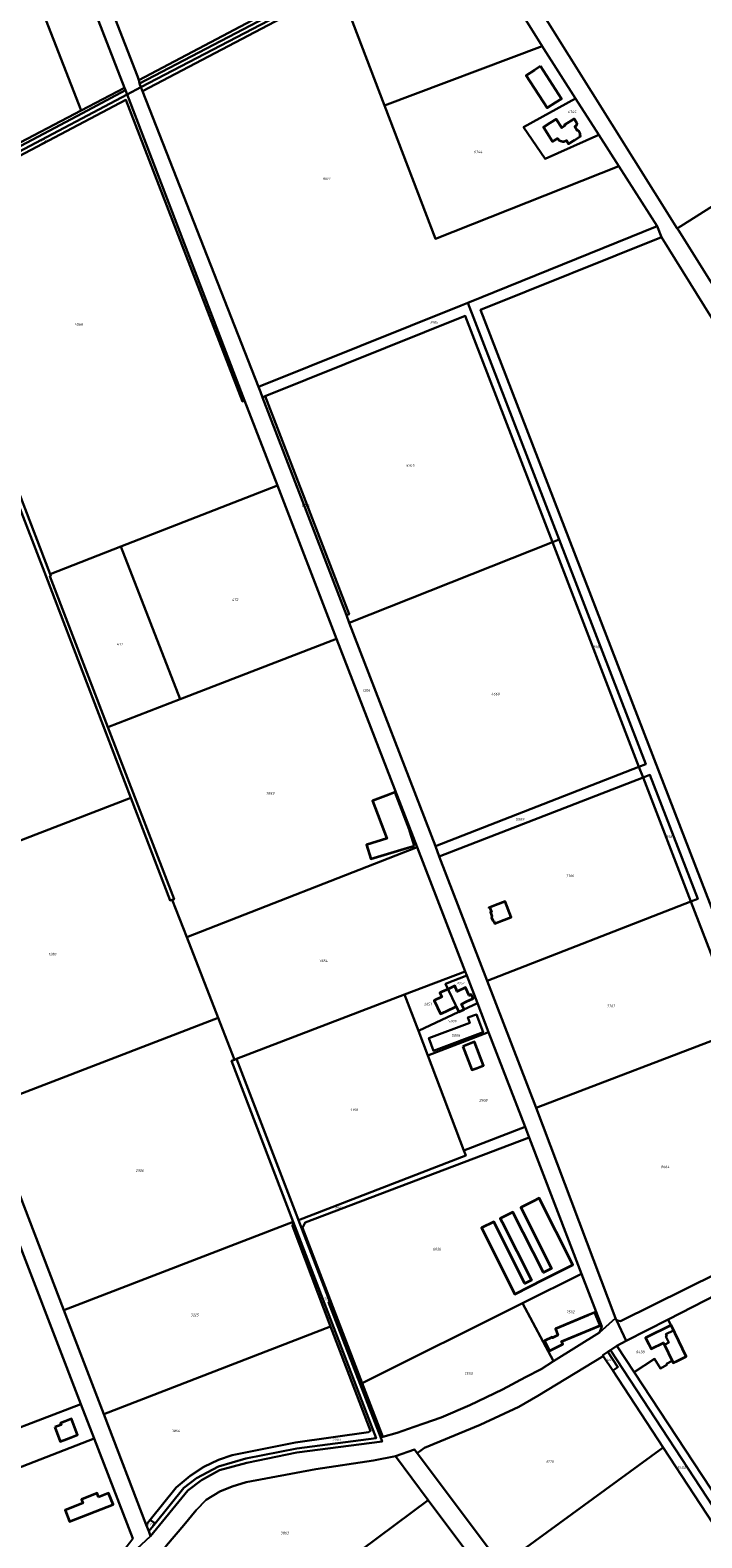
# Model space of a CAD drawing. Extents: x 177930 to 190767, y 381068 to 392034.
# Tile 274 of 318: x 185947 to 186412, y 386787 to 387832. Entities that reach past the tile are written whole.
import ezdxf
from ezdxf.enums import TextEntityAlignment as Align

# ---------------------------------------------------------------- set-up
doc = ezdxf.new("R2010")
doc.units = 0
for name, color, linetype, lineweight in [('B-XX-KG-GRENS_PERCEEL-GV', 150, 'Continuous', 25), ('B-XX-KG-GRENS_PERCEEL-S', 150, 'Continuous', 25), ('B-XX-OG-BEBOUWING-G', 7, 'Continuous', 35)]:
    doc.layers.add(name, color=color, linetype=linetype, lineweight=lineweight)
doc.styles.add('NLCS-ISO', font='NLCS-ISO.ttf', dxfattribs={"height": 1.8})

# ---------------------------------------------------------------- blocks, each defined once
blk = doc.blocks.new('SKG-PERCEELNUMMER-SO')
at = {"layer": 'DefPoints'}
blk.add_point((0, 0), dxfattribs=at)
at = {"style": 'NLCS-ISO', "oblique": 10, "flags": 1}
blk.add_attdef('GEMEENTECODE', text='', height=1.8, dxfattribs=at).set_placement((-0.5, 2.6), align=Align.MIDDLE_RIGHT)
at = {"style": 'NLCS-ISO', "oblique": 10}
blk.add_attdef('PERCEELNUMMER', text='', height=1.8, dxfattribs=at).set_placement((0, 0), align=Align.MIDDLE_CENTER)
at = {"style": 'NLCS-ISO', "oblique": 10, "flags": 1}
blk.add_attdef('SECTIE', text='', height=1.8, dxfattribs=at).set_placement((0.5, 2.5), align=Align.MIDDLE_LEFT)

msp = doc.modelspace()

# ---------------------------------------------------------------- linework, layer by layer
at = {"layer": 'B-XX-KG-GRENS_PERCEEL-GV'}
for points in [[(186436.119, 388008.09), (186342.115, 387958.201), (186339.005, 387955.035), (186333.39, 387948.042), (186260.443, 387910.187), (186395.24, 387694.904), (186565.496, 387802.465), (186545.93, 387833.552), (186437.836, 388007.76)], [(186021.984, 387797.593), (186241.377, 387913.704), (186215.618, 387954.805), (186208.92, 387951.304), (186005.706, 387845.097), (186004.155, 387844.286), (186021.107, 387800.443)], [(186012.111, 387792.432), (186012.807, 387790.639), (186013.9, 387787.824), (186023.438, 387792.871), (186022.641, 387795.458), (186021.984, 387797.593), (186021.107, 387800.443), (186004.155, 387844.286), (185996.153, 387864.98), (185977.965, 387912.019), (185971.683, 387908.341), (185967.974, 387906.165)], [(186241.377, 387913.704), (186021.984, 387797.593), (186022.641, 387795.458), (186243.113, 387910.935)], [(186243.113, 387910.935), (186022.641, 387795.458), (186023.438, 387792.871), (186244.721, 387908.369)], [(186247.745, 387907.628), (186246.654, 387909.378), (186244.721, 387908.369), (186023.438, 387792.871), (186024.596, 387789.915), (186134.637, 387847.825), (186161.248, 387861.895)], [(186161.248, 387861.895), (186192.426, 387780.193), (186301.537, 387821.325), (186247.745, 387907.628)], [(185982.204, 387776.687), (186012.111, 387792.432), (185967.974, 387906.165), (185938.509, 387888.88)], [(185839.327, 387705.707), (185846.608, 387711.898), (185855.169, 387710.053), (185930.685, 387749.563), (185982.204, 387776.687), (185938.509, 387888.88), (185778.705, 387795.134), (185798.897, 387743.56), (185686.52, 387683.046), (185704.479, 387636.286), (185768.174, 387670.255), (185828.844, 387702.447), (185838.717, 387705.189)], [(186354.668, 387738.084), (186227.78, 387687.549), (186192.426, 387780.193), (186161.248, 387861.895), (186134.637, 387847.825), (186024.596, 387789.915), (186104.916, 387584.986), (186245.509, 387641.493), (186250.147, 387643.36), (186381.201, 387696.54)], [(186301.537, 387821.325), (186192.426, 387780.193), (186227.78, 387687.549), (186354.668, 387738.084), (186340.862, 387759.703), (186303.615, 387742.999), (186288.709, 387765.041), (186324.773, 387784.895), (186302.805, 387819.292)], [(186396.036, 387693.632), (186533.99, 387473.248), (186705.049, 387581.351), (186703.575, 387582.993), (186653.241, 387662.919), (186599.236, 387748.855), (186565.496, 387802.465), (186395.24, 387694.904)], [(186012.111, 387792.432), (185982.204, 387776.687), (185930.685, 387749.563), (185855.169, 387710.053), (185855.545, 387709.972), (185858.952, 387709.237), (185982.928, 387774.83), (186012.807, 387790.639)], [(186248.227, 387179.687), (186249.322, 387176.851), (186256.735, 387157.652), (186264.513, 387137.509), (186289.854, 387071.879), (186292.631, 387064.663), (186328.857, 386970.15), (186342.87, 386933.592), (186341.429, 386929.373), (186352.511, 386939.39), (186302.152, 387072.953), (186297.477, 387085.091), (186263.56, 387173.152), (186230.302, 387259.502), (186227.57, 387266.594), (186167.907, 387421.501), (186165.919, 387426.66), (186107.74, 387577.715), (186106.286, 387581.491), (186104.916, 387584.986), (186024.596, 387789.915), (186023.438, 387792.871), (186013.9, 387787.824), (186095.413, 387575.472), (186118.111, 387516.664), (186159.157, 387410.365), (186214.914, 387265.962)], [(186012.807, 387790.639), (185982.928, 387774.83), (185858.952, 387709.237), (185863.509, 387708.254), (186013.9, 387787.824)], [(185863.509, 387708.254), (185864.497, 387705.676), (186013.04, 387784.055), (186093.927, 387574.802), (186095.413, 387575.472), (186013.9, 387787.824)], [(186009.621, 387474.338), (186118.111, 387516.664), (186095.413, 387575.472), (186093.927, 387574.802), (186013.04, 387784.055), (185864.497, 387705.676), (185886.517, 387648.247), (185886.804, 387648.376), (185899.612, 387618.458), (185898.218, 387617.727), (185960.536, 387455.189)], [(186340.862, 387759.703), (186324.773, 387784.895), (186288.709, 387765.041), (186303.615, 387742.999)], [(186491.161, 387004.292), (186491.676, 387002.959), (186502.248, 387008.201), (186258.888, 387638.468), (186384.253, 387688.893), (186381.201, 387696.54), (186250.147, 387643.36), (186313.385, 387479.082), (186373.354, 387323.296), (186368.694, 387321.484), (186371.496, 387314.205), (186376.159, 387316.011), (186409.373, 387229.989), (186404.714, 387228.174), (186439.071, 387139.198)], [(186737.933, 387125.052), (186522.604, 387466.053), (186384.253, 387688.893), (186258.888, 387638.468), (186502.248, 387008.201)], [(186313.385, 387479.082), (186250.147, 387643.36), (186245.509, 387641.493), (186104.916, 387584.986), (186106.286, 387581.491), (186107.74, 387577.715), (186109.625, 387578.473), (186248.311, 387634.214), (186308.736, 387477.242)], [(186165.919, 387426.66), (186167.907, 387421.501), (186308.736, 387477.242), (186248.311, 387634.214), (186109.625, 387578.473), (186167.815, 387427.388)], [(186109.625, 387578.473), (186107.74, 387577.715), (186165.919, 387426.66), (186167.815, 387427.388)], [(185808.418, 387365.675), (185831.964, 387375.153), (185836.566, 387363.876), (185850.232, 387369.453), (185855.608, 387355.879), (185841.998, 387350.567), (185843.056, 387347.975), (185819.019, 387338.074), (185857.225, 387238.602), (186016.581, 387300.11), (185957.764, 387453.497), (185935.601, 387510.984), (185776.517, 387448.734)], [(186009.621, 387474.338), (186050.795, 387368.37), (186159.157, 387410.365), (186118.111, 387516.664)], [(186308.736, 387477.242), (186368.694, 387321.484), (186373.354, 387323.296), (186313.385, 387479.082)], [(186009.621, 387474.338), (185960.536, 387455.189), (185961.009, 387453.957), (185960.361, 387453.665), (186000.701, 387348.956), (186050.795, 387368.37)], [(186167.907, 387421.501), (186227.57, 387266.594), (186368.694, 387321.484), (186308.736, 387477.242)], [(186000.701, 387348.956), (186046.619, 387229.768), (186045.25, 387229.372), (186055.284, 387203.578), (186214.914, 387265.962), (186159.157, 387410.365), (186050.795, 387368.37)], [(186368.694, 387321.484), (186227.57, 387266.594), (186230.302, 387259.502), (186371.496, 387314.205)], [(186230.302, 387259.502), (186263.56, 387173.152), (186404.714, 387228.174), (186371.496, 387314.205)], [(186404.714, 387228.174), (186409.373, 387229.989), (186376.159, 387316.011), (186371.496, 387314.205)], [(185857.225, 387238.602), (185916.019, 387085.526), (186077.073, 387147.569), (186055.284, 387203.578), (186045.25, 387229.372), (186043.86, 387228.97), (186016.581, 387300.11)], [(186248.227, 387179.687), (186214.914, 387265.962), (186055.284, 387203.578), (186077.073, 387147.569), (186088.375, 387118.515), (186089.801, 387119.061), (186206.196, 387163.603)], [(186263.56, 387173.152), (186297.477, 387085.091), (186439.071, 387139.198), (186404.714, 387228.174)], [(186248.227, 387179.687), (186206.196, 387163.603), (186215.804, 387138.415), (186243.886, 387151.613), (186234.696, 387171.03), (186249.322, 387176.851)], [(186249.322, 387176.851), (186234.696, 387171.03), (186243.886, 387151.613), (186256.735, 387157.652)], [(186215.804, 387138.415), (186206.196, 387163.603), (186089.801, 387119.061), (186131.395, 387010.83), (186132.766, 387007.262), (186248.768, 387052.001), (186247.371, 387055.662), (186222.306, 387121.37)], [(186215.804, 387138.415), (186222.306, 387121.37), (186264.513, 387137.509), (186256.735, 387157.652), (186243.886, 387151.613)], [(186077.073, 387147.569), (185916.019, 387085.526), (185970.064, 386944.814), (186129.083, 387006.18), (186086.381, 387117.752), (186088.375, 387118.515)], [(186226.294, 387124.74), (186223.066, 387133.419), (186251.481, 387144.016), (186250.028, 387147.795), (186256.014, 387149.936), (186260.662, 387137.502)], [(186256.014, 387149.936), (186250.028, 387147.795), (186251.481, 387144.016), (186223.066, 387133.419), (186226.294, 387124.74), (186260.662, 387137.502)], [(186264.513, 387137.509), (186222.306, 387121.37), (186247.371, 387055.662), (186289.854, 387071.879)], [(186352.511, 386939.39), (186353.164, 386937.969), (186355.809, 386937.183), (186491.161, 387004.292), (186439.071, 387139.198), (186297.477, 387085.091), (186302.152, 387072.953)], [(186028.941, 386791.521), (186030.275, 386788.047), (186055.952, 386819.816), (186065.555, 386826.935), (186078.057, 386833.8), (186097.034, 386838.901), (186131.643, 386846.143), (186190.679, 386853.804), (186189.477, 386856.931), (186153.57, 386950.286), (186154.538, 386950.61), (186132.766, 387007.262), (186131.395, 387010.83), (186089.801, 387119.061), (186088.375, 387118.515), (186086.381, 387117.752), (186129.083, 387006.18), (186186.5, 386856.158), (186131.525, 386848.878), (186096.161, 386842.076), (186077.3, 386836.471), (186061.979, 386828.446), (186053.344, 386821.652), (186033.351, 386796.967)], [(186289.854, 387071.879), (186247.371, 387055.662), (186248.768, 387052.001), (186132.766, 387007.262), (186154.538, 386950.61), (186153.57, 386950.286), (186189.477, 386856.931), (186191.218, 386857.059), (186176.932, 386894.226), (186135.496, 387002.034), (186137.322, 387005.646), (186292.631, 387064.663)], [(186176.932, 386894.226), (186288.068, 386949.766), (186328.857, 386970.15), (186292.631, 387064.663), (186137.322, 387005.646), (186135.496, 387002.034)], [(185795.073, 386876.521), (185793.125, 386875.789), (185767.983, 386866.33), (185750.088, 386909.974), (185736.309, 386943.579), (185722.842, 386938.418), (185731.856, 386918.161), (185689.139, 386900.235), (185681.037, 386922.395), (185604.071, 386892.897), (185608.886, 386880.328), (185656.631, 386756.296), (185819.704, 386818.374), (185789.785, 386901.566), (185792.141, 386902.465), (185822.276, 386818.646), (185981.956, 386879.781), (185928.864, 387017.38), (185773.264, 386957.742), (185785.92, 386924.063), (185791.32, 386909.694), (185790.629, 386909.415), (185786.027, 386907.55), (185783.644, 386906.584)], [(185997.742, 386872.752), (186154.984, 386933.626), (186128.456, 387003.321), (186129.083, 387006.18), (185970.064, 386944.814)], [(186029.972, 386799.379), (186033.351, 386796.967), (186053.344, 386821.652), (186061.979, 386828.446), (186077.3, 386836.471), (186096.161, 386842.076), (186131.525, 386848.878), (186186.5, 386856.158), (186129.083, 387006.18), (186128.456, 387003.321), (186154.984, 386933.626), (186182.522, 386861.28), (186181.25, 386860.148), (186130.553, 386853.013), (186086.702, 386844.28), (186077.346, 386841.065), (186067.061, 386836.204), (186057.536, 386829.9), (186048.032, 386821.822)], [(186453.929, 386767.262), (186632.453, 386902.007), (186577.424, 386989.49), (186499.952, 386946.69), (186499.518, 386947.54), (186472.214, 386931.868), (186463.732, 386926.992), (186460.14, 386925.143), (186460.096, 386925.12), (186439.806, 386964.53), (186388.875, 386938.476), (186392.638, 386930.732), (186387.394, 386928.184), (186387.989, 386926.961), (186387.191, 386926.537), (186389.407, 386922.363), (186386.321, 386920.89), (186391.629, 386909.772), (186387.688, 386907.623), (186388.099, 386906.879), (186383.648, 386904.425), (186379.415, 386911.006), (186365.352, 386901.961)], [(186288.068, 386949.766), (186309.434, 386909.407), (186341.429, 386929.373), (186342.87, 386933.592), (186328.857, 386970.15)], [(186176.932, 386894.226), (186191.218, 386857.059), (186201.144, 386859.751), (186212.991, 386863.866), (186219.629, 386866.191), (186231.527, 386870.441), (186251.413, 386878.963), (186274.122, 386889.873), (186290.008, 386898.376), (186300.825, 386904.035), (186309.434, 386909.407), (186288.068, 386949.766)], [(186388.875, 386938.476), (186359.777, 386923.591), (186353.382, 386920.165), (186365.352, 386901.961), (186379.415, 386911.006), (186383.648, 386904.425), (186388.099, 386906.879), (186387.688, 386907.623), (186391.629, 386909.772), (186386.321, 386920.89), (186389.407, 386922.363), (186387.191, 386926.537), (186387.989, 386926.961), (186387.394, 386928.184), (186392.638, 386930.732)], [(186029.972, 386799.379), (186048.032, 386821.822), (186057.536, 386829.9), (186067.061, 386836.204), (186077.346, 386841.065), (186086.702, 386844.28), (186130.553, 386853.013), (186181.25, 386860.148), (186182.522, 386861.28), (186154.984, 386933.626), (185997.742, 386872.752), (186027.231, 386795.972)], [(186347.076, 386915.997), (186343.532, 386913.655), (186343.95, 386913.015), (186350.538, 386902.933), (186354.016, 386905.361)], [(186347.076, 386915.997), (186354.016, 386905.361), (186350.538, 386902.933), (186385.418, 386849.553), (186428.32, 386783.896), (186433.65, 386787.761), (186348.905, 386917.206)], [(186477.02, 386721.514), (186517.865, 386659.125), (186522.716, 386662.656), (186522.641, 386662.77), (186453.929, 386767.262), (186365.352, 386901.961), (186353.382, 386920.165), (186348.905, 386917.206), (186433.65, 386787.761)], [(186343.95, 386913.015), (186298.553, 386885.409), (186285.393, 386877.854), (186258.532, 386865.38), (186219.99, 386849.485), (186214.855, 386845.8), (186273.519, 386767.762), (186385.418, 386849.553), (186350.538, 386902.933)], [(185991.192, 386855.845), (185981.956, 386879.781), (185822.276, 386818.646), (185831.839, 386793.846)], [(185831.839, 386793.846), (185895.643, 386628.412), (186017.946, 386786.507), (185991.192, 386855.845)], [(186199.882, 386843.555), (186184.816, 386840.598), (186144.699, 386834.607), (186096.522, 386825.489), (186086.797, 386822.66), (186078.212, 386819.205), (186068.77, 386813.305), (186061.796, 386806.229), (186053.315, 386795.888), (186041.331, 386781.783), (186034.313, 386772.16), (186082.203, 386708.309), (186222.641, 386813.141)], [(186428.32, 386783.896), (186385.418, 386849.553), (186273.519, 386767.762), (186320.281, 386705.558)], [(186222.641, 386813.141), (186082.203, 386708.309), (186149.458, 386618.638), (186290.266, 386722.771)], [(186027.231, 386795.972), (186028.941, 386791.521), (186033.351, 386796.967), (186029.972, 386799.379)]]:
    msp.add_lwpolyline(points, close=True, dxfattribs=at)
for points in [[(186247.745, 387907.628), (186301.537, 387821.325), (186302.805, 387819.292), (186324.773, 387784.895), (186340.862, 387759.703), (186354.668, 387738.084), (186381.201, 387696.54), (186384.253, 387688.893), (186522.604, 387466.053)], [(186533.99, 387473.248), (186396.036, 387693.632), (186395.24, 387694.904), (186260.443, 387910.187)], [(185935.601, 387510.984), (185957.764, 387453.497), (186016.581, 387300.11), (186043.86, 387228.97), (186045.25, 387229.372), (186046.619, 387229.768), (186000.701, 387348.956), (185960.361, 387453.665), (185961.009, 387453.957), (185960.536, 387455.189), (185898.218, 387617.727)], [(186020.66, 386779.472), (186030.275, 386788.047), (186028.941, 386791.521), (186027.231, 386795.972), (185997.742, 386872.752), (185970.064, 386944.814), (185916.019, 387085.526)], [(185928.864, 387017.38), (185981.956, 386879.781), (185991.192, 386855.845), (186017.946, 386786.507)], [(186491.161, 387004.292), (186355.809, 386937.183), (186353.164, 386937.969), (186359.777, 386923.591), (186388.875, 386938.476), (186439.806, 386964.53)], [(186041.331, 386781.783), (186053.315, 386795.888), (186061.796, 386806.229), (186068.77, 386813.305), (186078.212, 386819.205), (186086.797, 386822.66), (186096.522, 386825.489), (186144.699, 386834.607), (186184.816, 386840.598), (186199.882, 386843.555), (186213.02, 386848.241), (186214.855, 386845.8), (186219.99, 386849.485), (186258.532, 386865.38), (186285.393, 386877.854), (186298.553, 386885.409), (186343.95, 386913.015), (186343.532, 386913.655), (186347.076, 386915.997), (186348.905, 386917.206), (186353.382, 386920.165), (186359.777, 386923.591), (186353.164, 386937.969), (186352.511, 386939.39), (186341.429, 386929.373), (186309.434, 386909.407), (186300.825, 386904.035), (186290.008, 386898.376), (186274.122, 386889.873), (186251.413, 386878.963), (186231.527, 386870.441), (186219.629, 386866.191), (186212.991, 386863.866), (186201.144, 386859.751), (186191.218, 386857.059), (186189.477, 386856.931), (186190.679, 386853.804), (186131.643, 386846.143), (186097.034, 386838.901), (186078.057, 386833.8), (186065.555, 386826.935), (186055.952, 386819.816), (186030.275, 386788.047), (186020.66, 386779.472)], [(186413.606, 386580.703), (186373.974, 386634.091), (186371.363, 386637.608), (186367.619, 386642.588), (186320.281, 386705.558), (186273.519, 386767.762), (186214.855, 386845.8), (186213.02, 386848.241), (186199.882, 386843.555), (186222.641, 386813.141), (186290.266, 386722.771), (186330.188, 386669.42), (186362.658, 386626.029), (186364.016, 386624.215), (186365.669, 386622.006), (186366.998, 386620.231), (186441.264, 386520.985)]]:
    msp.add_lwpolyline(points, dxfattribs=at)
at = {"layer": 'B-XX-OG-BEBOUWING-G'}
for points in [[(186300.549, 387807.302), (186296.351, 387804.59), (186290.618, 387800.892), (186305.159, 387778.385), (186310.879, 387782.092), (186315.083, 387784.81)], [(186324.776, 387765.845), (186325.382, 387766.295), (186325.731, 387766.963), (186325.753, 387767.718), (186325.444, 387768.406), (186323.851, 387770.92), (186317.115, 387766.702), (186317.424, 387766.122), (186315.158, 387764.633), (186311.376, 387770.632), (186307.146, 387767.965), (186302.502, 387765.037), (186308.786, 387755.069), (186312.211, 387757.228), (186312.569, 387756.68), (186313.245, 387756.028), (186314.409, 387755.48), (186315.817, 387755.157), (186316.71, 387755.214), (186317.846, 387755.495), (186318.543, 387755.732), (186319.914, 387753.558), (186324.041, 387756.162), (186328.27, 387758.83), (186327.87, 387759.56), (186327.96, 387760.4), (186326.66, 387762.44), (186325.84, 387762.71), (186324.13, 387765.42)], [(186264.693, 387223.494), (186265.38, 387223.747), (186266.391, 387221.089), (186265.711, 387220.825), (186266.797, 387217.98), (186266.502, 387217.081), (186267.323, 387214.963), (186268.119, 387214.47), (186268.703, 387213.018), (186273.374, 387214.803), (186280.151, 387217.393), (186276.033, 387228.174), (186269.248, 387225.583), (186264.577, 387223.799)], [(186246.726, 387127.767), (186252.896, 387111.377), (186256.221, 387112.629), (186260.899, 387114.392), (186254.731, 387130.781), (186250.051, 387129.021)], [(186295.07, 387020.17), (186286.717, 387015.961), (186308.012, 386973.7), (186302.467, 386970.901), (186281.28, 387012.856), (186272.498, 387008.42), (186273.795, 387005.851), (186294.116, 386965.611), (186289.669, 386963.366), (186268.051, 387006.175), (186259.514, 387001.864), (186282.686, 386955.978), (186303.011, 386966.242), (186309.987, 386969.781), (186318.34, 386973.99), (186322.809, 386976.238), (186299.541, 387022.422)], [(186395.342, 386909.793), (186401.412, 386912.69), (186396.222, 386923.365), (186390.889, 386934.334), (186373.237, 386925.748), (186375.426, 386921.248), (186377.039, 386917.935), (186385.718, 386922.153), (186392.31, 386908.346)], [(185963.864, 386863.653), (185967.584, 386853.83), (185972.011, 386855.506), (185974.87, 386856.59), (185979.549, 386858.357), (185975.361, 386869.432), (185970.68, 386867.659), (185967.82, 386866.575), (185968.292, 386865.329)], [(185994.171, 386815.278), (185993.169, 386817.855), (185982.263, 386813.612), (185983.291, 386810.917), (185970.934, 386806.204), (185974.029, 386798.248), (186004.23, 386809.997), (186001.123, 386817.982)]]:
    msp.add_lwpolyline(points, close=True, dxfattribs=at)
for points in [[(186199.69, 387303.913), (186195.022, 387302.122), (186184.005, 387297.895), (186194.024, 387271.777), (186179.936, 387267.578), (186182.836, 387257.838), (186208.257, 387265.417), (186213.053, 387266.833)], [(186213.053, 387266.833), (186210.181, 387276.56), (186209.618, 387278.027), (186199.69, 387303.913)], [(186236.361, 387167.511), (186232.096, 387165.536), (186230.737, 387164.903), (186232.056, 387162.069), (186226.757, 387159.601), (186231.102, 387150.27), (186234.892, 387152.04), (186242.049, 387155.382)], [(186242.049, 387155.382), (186243.79, 387151.655), (186247.454, 387153.366), (186245.713, 387157.093), (186249.244, 387158.743), (186253.78, 387160.859), (186252.481, 387163.643), (186250.992, 387162.949), (186248.398, 387168.508), (186242.764, 387165.852), (186241.001, 387169.66), (186236.361, 387167.511)], [(186338.131, 386943.301), (186333.501, 386941.431), (186310.77, 386931.907), (186312.557, 386927.617), (186308.724, 386925.664), (186308.451, 386926.2), (186303.221, 386923.533), (186304.451, 386921.131), (186306.721, 386916.67), (186315.905, 386921.354), (186314.992, 386923.144), (186341.781, 386934.31), (186341.577, 386934.812)], [(186341.577, 386934.812), (186338.131, 386943.301)]]:
    msp.add_lwpolyline(points, dxfattribs=at)

# ---------------------------------------------------------------- block references
at = {"layer": 'B-XX-KG-GRENS_PERCEEL-S'}
for p, values in [((186322.341, 387775.744), {'PERCEELNUMMER': '6745'}), ((185956.565, 387755.445), {'PERCEELNUMMER': '4565'}), ((186257.14, 387747.91), {'PERCEELNUMMER': '6744'}), ((186152.137, 387729.243), {'PERCEELNUMMER': '8017'}), ((185980.456, 387628.376), {'PERCEELNUMMER': '4566'}), ((186226.716, 387629.606), {'PERCEELNUMMER': '8185'}), ((186210.18, 387530.52), {'PERCEELNUMMER': '8265'}), ((186137.685, 387502.825), {'PERCEELNUMMER': '8264'}), ((186088.765, 387437.41), {'PERCEELNUMMER': '472'}), ((186008.76, 387406.609), {'PERCEELNUMMER': '471'}), ((186339.714, 387404.665), {'PERCEELNUMMER': '8186'}), ((186179.837, 387374.576), {'PERCEELNUMMER': '1206'}), ((186269.181, 387372.041), {'PERCEELNUMMER': '4660'}), ((186113.068, 387303.222), {'PERCEELNUMMER': '7883'}), ((186286.196, 387285.204), {'PERCEELNUMMER': '5889'}), ((186390.269, 387273.101), {'PERCEELNUMMER': '8187'}), ((186320.847, 387245.954), {'PERCEELNUMMER': '7706'}), ((185962.171, 387191.716), {'PERCEELNUMMER': '1280'}), ((186149.937, 387187.027), {'PERCEELNUMMER': '7884'}), ((186244.891, 387171.592), {'PERCEELNUMMER': '2052'}), ((186222.331, 387157.057), {'PERCEELNUMMER': '2051'}), ((186349.223, 387155.74), {'PERCEELNUMMER': '7707'}), ((186239.292, 387145.221), {'PERCEELNUMMER': '5809'}), ((186241.82, 387135.34), {'PERCEELNUMMER': '5808'}), ((186260.771, 387090.324), {'PERCEELNUMMER': '2908'}), ((186171.323, 387083.74), {'PERCEELNUMMER': '1398'}), ((186022.68, 387041.603), {'PERCEELNUMMER': '2906'}), ((186386.781, 387044.184), {'PERCEELNUMMER': '8664'}), ((186160.745, 387015.785), {'PERCEELNUMMER': '2907'}), ((186228.682, 386987.208), {'PERCEELNUMMER': '6026'}), ((186151.165, 386952.525), {'PERCEELNUMMER': '476'}), ((186321.173, 386943.627), {'PERCEELNUMMER': '7592'}), ((186060.827, 386941.528), {'PERCEELNUMMER': '3225'}), ((186369.57, 386915.889), {'PERCEELNUMMER': '8438'}), ((186347.825, 386910.665), {'PERCEELNUMMER': '5449'}), ((186250.495, 386900.876), {'PERCEELNUMMER': '7593'}), ((186047.673, 386861.205), {'PERCEELNUMMER': '3864'}), ((186158.985, 386854.935), {'PERCEELNUMMER': '2903'}), ((186306.72, 386839.883), {'PERCEELNUMMER': '3770'}), ((186398.209, 386835.62), {'PERCEELNUMMER': '5450'}), ((186029.485, 386796.495), {'PERCEELNUMMER': '1679'}), ((186123.204, 386790.316), {'PERCEELNUMMER': '3863'})]:
    msp.add_blockref('SKG-PERCEELNUMMER-SO', p, dxfattribs=at).add_auto_attribs(values)

doc.saveas('drawing.dxf')
